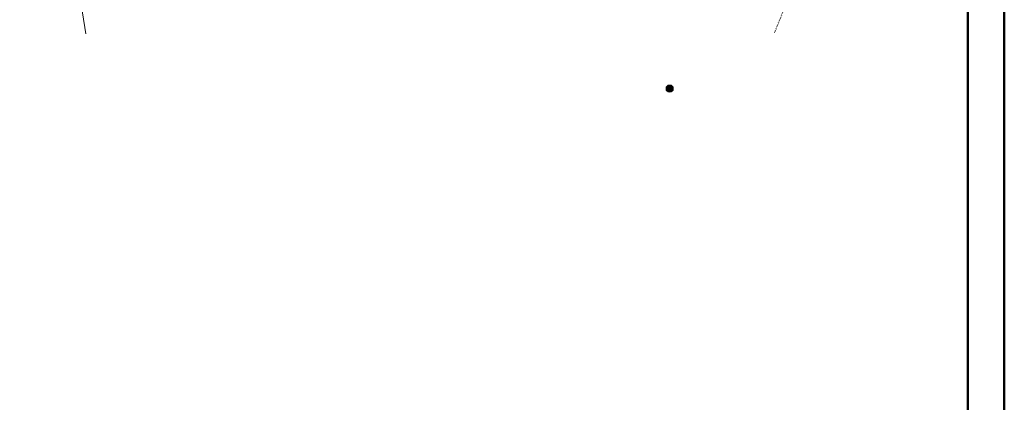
# Model space of a CAD drawing. Header units: millimetres. Extents: x 9396 to 25236, y 15106 to 31102.
# Tile 272 of 296: x 12359 to 12628, y 16317 to 16422. Entities that reach past the tile are written whole.
import ezdxf

# ---------------------------------------------------------------- set-up
doc = ezdxf.new("R2010")
doc.units = ezdxf.units.MM
doc.linetypes.add('DOT', pattern=[0.25, 0, -0.25])
for name, color, linetype, lineweight, true_color in [('1060000', 7, 'Continuous', 9, 0x000000), ('1070000', 7, 'DOT', 9, 0x000000), ('9010200', 7, 'Continuous', 9, 0x000000)]:
    doc.layers.add(name, color=color, linetype=linetype, lineweight=lineweight, true_color=true_color)
doc.layers.add('Размер', color=6, linetype='Continuous', lineweight=18)

# ---------------------------------------------------------------- blocks, each defined once
blk = doc.blocks.new('SYMBOL9010200')
at = {"true_color": 0xffffff}
h = blk.add_hatch(color=7, dxfattribs=at)
edge = h.paths.add_edge_path()
edge.add_arc((0.01, 0), 0.495, 0, 360)
at = {"color": 18, "linetype": 'Continuous', "lineweight": 0, "true_color": 0x000000, "flags": 128}
for points in [[(0.0025, 0.0025), (-0.3845, -0.3005)], [(0.0025, 0.007), (-0.007, 0.495)], [(0.005, 0), (0.44, -0.238)]]:
    blk.add_lwpolyline(points, dxfattribs=at)
at = {"color": 18, "linetype": 'Continuous', "lineweight": 0, "true_color": 0x000000}
blk.add_circle((0.01, 0), 0.495, dxfattribs=at)

msp = doc.modelspace()

# ---------------------------------------------------------------- linework, layer by layer
at = {"layer": '1060000', "color": 253}
msp.add_line((12372.43, 16447.37), (12377.18, 16417.92), dxfattribs=at)
at = {"layer": '1070000', "color": 253}
msp.add_line((12574.34, 16440.39), (12565.32, 16418.13), dxfattribs=at)
at = {"layer": 'Размер', "lineweight": 50}
msp.add_lwpolyline([(12628.19, 17165.05), (9546.77, 17165.05), (9546.77, 15485.79), (12628.19, 15485.79)], close=True, dxfattribs=at)
msp.add_lwpolyline([(12618.19, 17155.05), (9556.77, 17155.05), (9556.77, 15495.79), (12618.19, 15495.79), (12618.19, 17155.05)], dxfattribs=at)

# ---------------------------------------------------------------- block references
at = {"layer": '9010200', "color": 253, "xscale": 2, "yscale": 2, "zscale": 2}
msp.add_blockref('SYMBOL9010200', (12536.71, 16402.97), dxfattribs=at)

doc.saveas('drawing.dxf')
